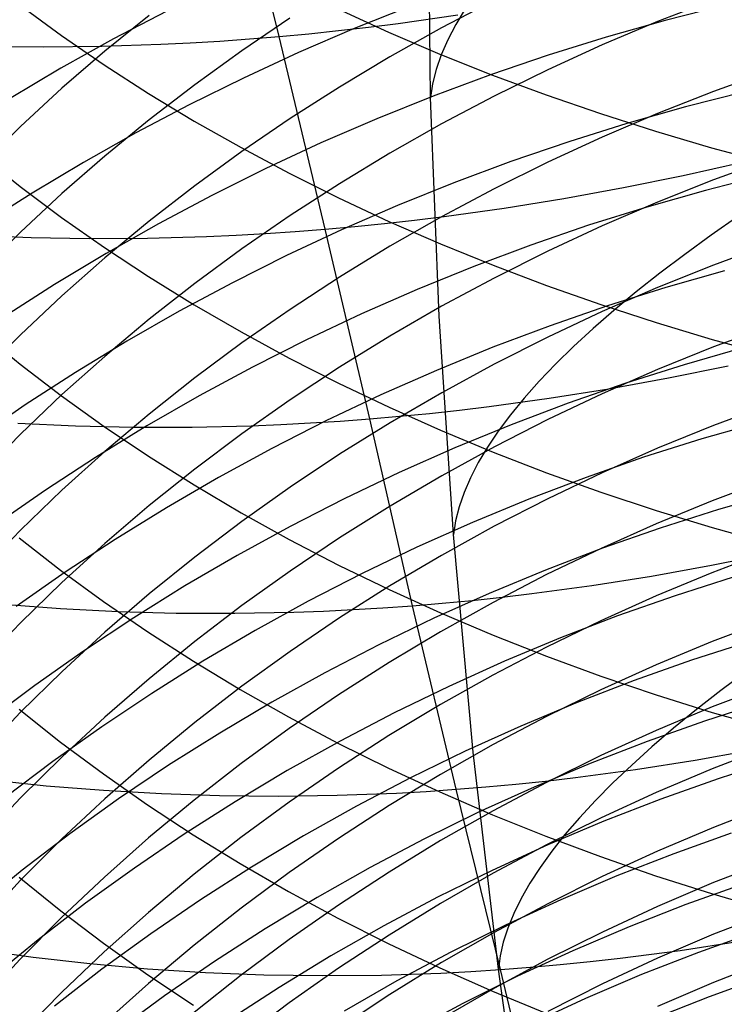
# Model space of a CAD drawing. Extents: x -383 to 1849, y -1185 to -529.
# Tile 472 of 656: x 442.73 to 448.39, y -1089.02 to -1081.11. Entities that reach past the tile are written whole.
import ezdxf

# ---------------------------------------------------------------- set-up
doc = ezdxf.new("R2010")
doc.units = 0
doc.layers.add('PREDEFINITO', color=7, linetype='CONTINUOUS')

msp = doc.modelspace()

# ---------------------------------------------------------------- linework, layer by layer
at = {"layer": 'PREDEFINITO'}
for p, q in [((446.0251, -1081.7369, 419.688), (446.0001, -1078.226, 419.688)), ((444.8101, -1081.2461, 494.5135), (444.4244, -1079.6764, 493.2862)), ((442.7297, -1080.9935, 649.5354), (443.0618, -1081.2376, 649.7984)), ((445.8661, -1081.0013, 537.8444), (445.4126, -1081.1825, 537.7915)), ((446.5375, -1080.9564, 614.7567), (446.115, -1081.177, 614.8792)), ((446.3044, -1081.023, 422.5179), (446.2288, -1081.1494, 422.0468)), ((448.2989, -1080.952, 613.0668), (447.8489, -1081.1269, 613.1595)), ((448.3841, -1080.9972, 539.2261), (447.9096, -1081.1173, 539.2164)), ((443.7666, -1081.0769, 618.3245), (443.4107, -1081.3649, 618.4996)), ((443.9074, -1081.0417, 536.3406), (443.4789, -1081.2661, 536.2525)), ((444.8972, -1081.1002, 616.5669), (444.5099, -1081.3617, 616.7189)), ((445.2823, -1081.0252, 652.4876), (445.6878, -1081.2105, 652.6954)), ((445.7672, -1081.1408, 494.3648), (446.2469, -1081.0727, 494.3109)), ((445.2881, -1081.1987, 494.4323), (445.5276, -1081.1711, 494.3968)), ((445.5276, -1081.1711, 494.3968), (445.7672, -1081.1408, 494.3648)), ((446.115, -1081.177, 614.8792), (445.7006, -1081.4089, 615.0079)), ((446.2288, -1081.1494, 422.0468), (446.1649, -1081.2729, 421.5749)), ((447.8489, -1081.1269, 613.1595), (447.405, -1081.3143, 613.2588)), ((447.9096, -1081.1173, 539.2164), (447.4382, -1081.2503, 539.1982)), ((443.0618, -1081.2376, 649.7984), (443.4058, -1081.4744, 650.0536)), ((444.5717, -1081.2658, 494.5593), (444.8101, -1081.2461, 494.5135)), ((444.8101, -1081.2461, 494.5135), (445.049, -1081.2237, 494.4712)), ((445.1788, -1082.7934, 495.7739), (444.8101, -1081.2461, 494.5135)), ((445.4126, -1081.1825, 537.7915), (444.9647, -1081.3753, 537.7302)), ((445.049, -1081.2237, 494.4712), (445.2881, -1081.1987, 494.4323)), ((445.6878, -1081.2105, 652.6954), (446.1019, -1081.3874, 652.8937)), ((447.4382, -1081.2503, 539.1982), (446.9705, -1081.396, 539.1716)), ((442.4532, -1081.3253, 495.121), (442.9187, -1081.3301, 494.9736)), ((442.9187, -1081.3301, 494.9736), (443.3876, -1081.3247, 494.8389)), ((443.4789, -1081.2661, 536.2525), (443.0579, -1081.5008, 536.1562)), ((443.3876, -1081.3247, 494.8389), (443.8594, -1081.309, 494.7171)), ((443.8594, -1081.309, 494.7171), (444.0963, -1081.2972, 494.6611)), ((444.0963, -1081.2972, 494.6611), (444.3338, -1081.2828, 494.6085)), ((444.3338, -1081.2828, 494.6085), (444.5717, -1081.2658, 494.5593)), ((446.1649, -1081.2729, 421.5749), (446.1127, -1081.3935, 421.1026)), ((447.405, -1081.3143, 613.2588), (446.9678, -1081.5138, 613.3645)), ((443.4107, -1081.3649, 618.4996), (443.0662, -1081.6623, 618.6804)), ((444.5099, -1081.3617, 616.7189), (444.1327, -1081.6334, 616.8769)), ((444.9647, -1081.3753, 537.7302), (444.5229, -1081.5795, 537.6607)), ((445.7006, -1081.4089, 615.0079), (445.2947, -1081.6519, 615.1428)), ((446.1127, -1081.3935, 421.1026), (446.072, -1081.5111, 420.6305)), ((446.1019, -1081.3874, 652.8937), (446.524, -1081.5557, 653.0824)), ((446.9705, -1081.396, 539.1716), (446.507, -1081.5542, 539.1366)), ((443.4058, -1081.4744, 650.0536), (443.7612, -1081.7037, 650.3007)), ((443.0579, -1081.5008, 536.1562), (442.6449, -1081.7457, 536.0517)), ((446.072, -1081.5111, 420.6305), (446.0429, -1081.6256, 420.1588)), ((446.507, -1081.5542, 539.1366), (446.0481, -1081.7245, 539.0933)), ((446.524, -1081.5557, 653.0824), (446.9539, -1081.7152, 653.2613)), ((446.9678, -1081.5138, 613.3645), (446.5377, -1081.7252, 613.4764)), ((448.7547, -1081.5238, 611.7046), (448.2989, -1081.6878, 611.7873)), ((444.1327, -1081.6334, 616.8769), (443.7658, -1081.9151, 617.0406)), ((444.5229, -1081.5795, 537.6607), (444.0877, -1081.7946, 537.5831)), ((445.2947, -1081.6519, 615.1428), (444.8979, -1081.9057, 615.2837)), ((446.0429, -1081.6256, 420.1588), (446.0251, -1081.7369, 419.688)), ((443.0662, -1081.6623, 618.6804), (442.7336, -1081.9689, 618.8667)), ((443.7612, -1081.7037, 650.3007), (444.1275, -1081.9254, 650.5395)), ((446.0481, -1081.7245, 539.0933), (445.5944, -1081.9068, 539.0419)), ((446.5377, -1081.7252, 613.4764), (446.1153, -1081.9482, 613.5946)), ((446.9539, -1081.7152, 653.2613), (447.3908, -1081.8658, 653.4301)), ((448.2989, -1081.6878, 611.7873), (447.8488, -1081.8645, 611.8765)), ((448.5495, -1081.6917, 540.4886), (448.0749, -1081.8119, 540.4791)), ((444.0877, -1081.7946, 537.5831), (443.6595, -1082.0206, 537.4974)), ((446.0967, -1083.4934, 419.688), (446.0251, -1081.7369, 419.688)), ((448.0749, -1081.8119, 540.4791), (447.6035, -1081.9452, 540.4614)), ((447.3908, -1081.8658, 653.4301), (447.8344, -1082.0072, 653.5886)), ((447.8488, -1081.8645, 611.8765), (447.4049, -1082.0538, 611.9721)), ((442.7336, -1081.9689, 618.8667), (442.4133, -1082.2844, 619.0585)), ((443.7658, -1081.9151, 617.0406), (443.41, -1082.2066, 617.21)), ((444.1275, -1081.9254, 650.5395), (444.5043, -1082.1391, 650.7698)), ((444.8979, -1081.9057, 615.2837), (444.5105, -1082.1701, 615.4305)), ((445.5944, -1081.9068, 539.0419), (445.1463, -1082.1008, 538.9824)), ((446.1153, -1081.9482, 613.5946), (445.7008, -1082.1827, 613.7188)), ((447.6035, -1081.9452, 540.4614), (447.1359, -1082.0913, 540.4355)), ((443.6595, -1082.0206, 537.4974), (443.2389, -1082.2572, 537.4037)), ((447.8344, -1082.0072, 653.5886), (448.2843, -1082.1392, 653.7367)), ((445.1463, -1082.1008, 538.9824), (444.7044, -1082.3062, 538.9149)), ((447.1359, -1082.0913, 540.4355), (446.6724, -1082.2501, 540.4015)), ((447.4049, -1082.0538, 611.9721), (446.9677, -1082.2553, 612.0737)), ((442.4109, -1082.1936, 647.983), (442.7306, -1082.45, 648.2486)), ((443.41, -1082.2066, 617.21), (443.0655, -1082.5076, 617.385)), ((444.5105, -1082.1701, 615.4305), (444.1332, -1082.4448, 615.583)), ((444.5043, -1082.1391, 650.7698), (444.891, -1082.3449, 650.9915)), ((445.7008, -1082.1827, 613.7188), (445.295, -1082.4283, 613.8489)), ((448.2843, -1082.1392, 653.7367), (448.7398, -1082.2618, 653.8741)), ((443.2389, -1082.2572, 537.4037), (442.8263, -1082.5041, 537.3021)), ((446.6724, -1082.2501, 540.4015), (446.2137, -1082.4212, 540.3595)), ((446.9677, -1082.2553, 612.0737), (446.5376, -1082.4688, 612.1815)), ((448.0557, -1082.3623, 495.4928), (448.5332, -1082.2552, 495.4919)), ((448.7547, -1082.2319, 610.4149), (448.299, -1082.3975, 610.4945)), ((444.7044, -1082.3062, 538.9149), (444.269, -1082.5229, 538.8395)), ((444.891, -1082.3449, 650.9915), (445.2873, -1082.5424, 651.2043)), ((447.5769, -1082.4596, 495.5067), (448.0557, -1082.3623, 495.4928)), ((448.7082, -1082.3623, 541.7642), (448.2336, -1082.4826, 541.7548)), ((444.1332, -1082.4448, 615.583), (443.7663, -1082.7297, 615.7412)), ((445.295, -1082.4283, 613.8489), (444.8982, -1082.6849, 613.9848)), ((446.2137, -1082.4212, 540.3595), (445.7602, -1082.6044, 540.3096)), ((448.299, -1082.3975, 610.4945), (447.8489, -1082.576, 610.5802)), ((442.8263, -1082.5041, 537.3021), (442.4222, -1082.7611, 537.1927)), ((442.7306, -1082.45, 648.2486), (443.0627, -1082.6993, 648.5067)), ((443.0655, -1082.5076, 617.385), (442.733, -1082.8178, 617.5654)), ((444.269, -1082.5229, 538.8395), (443.8407, -1082.7505, 538.7563)), ((446.5376, -1082.4688, 612.1815), (446.115, -1082.6941, 612.2952)), ((447.0971, -1082.5471, 495.5335), (447.5769, -1082.4596, 495.5067)), ((448.2336, -1082.4826, 541.7548), (447.7623, -1082.6163, 541.7375)), ((445.2873, -1082.5424, 651.2043), (445.6926, -1082.7314, 651.408)), ((445.7602, -1082.6044, 540.3096), (445.3123, -1082.7995, 540.2518)), ((446.617, -1082.6244, 495.5736), (447.0971, -1082.5471, 495.5335)), ((447.8489, -1082.576, 610.5802), (447.405, -1082.7671, 610.6719)), ((446.1369, -1082.6913, 495.6269), (446.617, -1082.6244, 495.5736)), ((447.7623, -1082.6163, 541.7375), (447.2948, -1082.7629, 541.7123)), ((443.0627, -1082.6993, 648.5067), (443.4066, -1082.941, 648.7571)), ((443.7663, -1082.7297, 615.7412), (443.4104, -1083.0243, 615.9048)), ((443.8407, -1082.7505, 538.7563), (443.4199, -1082.9889, 538.6654)), ((444.8982, -1082.6849, 613.9848), (444.5109, -1082.9521, 614.1264)), ((445.4179, -1082.7719, 495.7321), (445.6573, -1082.7477, 495.6936)), ((445.6573, -1082.7477, 495.6936), (445.897, -1082.7209, 495.6586)), ((445.6926, -1082.7314, 651.408), (446.1065, -1082.9119, 651.6024)), ((446.115, -1082.6941, 612.2952), (445.7006, -1082.9309, 612.4147)), ((445.897, -1082.7209, 495.6586), (446.1369, -1082.6913, 495.6269)), ((447.2948, -1082.7629, 541.7123), (446.8315, -1082.9224, 541.6793)), ((448.5017, -1082.6877, 428.3551), (448.2797, -1082.8427, 427.9347)), ((442.3555, -1082.8417, 496.5318), (442.8182, -1082.8598, 496.374)), ((442.733, -1082.8178, 617.5654), (442.4128, -1083.1372, 617.751)), ((444.2268, -1082.852, 495.975), (444.464, -1082.8414, 495.9198)), ((444.464, -1082.8414, 495.9198), (444.7018, -1082.8281, 495.8678)), ((444.7018, -1082.8281, 495.8678), (444.9401, -1082.8121, 495.8192)), ((445.3123, -1082.7995, 540.2518), (444.8705, -1083.0062, 540.1863)), ((444.9401, -1082.8121, 495.8192), (445.1788, -1082.7934, 495.7739)), ((445.1788, -1082.7934, 495.7739), (445.4179, -1082.7719, 495.7321)), ((445.5391, -1084.3175, 497.0657), (445.1788, -1082.7934, 495.7739)), ((447.405, -1082.7671, 610.6719), (446.9677, -1082.9706, 610.7696)), ((448.2797, -1082.8427, 427.9347), (448.0682, -1082.9961, 427.508)), ((442.8182, -1082.8598, 496.374), (443.2846, -1082.8677, 496.2285)), ((443.2846, -1082.8677, 496.2285), (443.7543, -1082.8651, 496.0954)), ((443.7543, -1082.8651, 496.0954), (444.2268, -1082.852, 495.975)), ((446.1065, -1082.9119, 651.6024), (446.5284, -1083.0836, 651.7874)), ((448.7554, -1082.915, 609.1123), (448.2997, -1083.0822, 609.1886)), ((443.4199, -1082.9889, 538.6654), (443.0072, -1083.2376, 538.5668)), ((443.4066, -1082.941, 648.7571), (443.762, -1083.1751, 648.9996)), ((444.5109, -1082.9521, 614.1264), (444.1335, -1083.2298, 614.2735)), ((445.7006, -1082.9309, 612.4147), (445.2947, -1083.179, 612.54)), ((446.8315, -1082.9224, 541.6793), (446.373, -1083.0943, 541.6385)), ((446.9677, -1082.9706, 610.7696), (446.5376, -1083.1862, 610.8732)), ((448.0682, -1082.9961, 427.508), (447.8675, -1083.1479, 427.0753)), ((443.4104, -1083.0243, 615.9048), (443.0659, -1083.3287, 616.0737)), ((444.8705, -1083.0062, 540.1863), (444.4354, -1083.2243, 540.1132)), ((446.373, -1083.0943, 541.6385), (445.9197, -1083.2785, 541.5901)), ((446.5284, -1083.0836, 651.7874), (446.958, -1083.2463, 651.9628)), ((447.8675, -1083.1479, 427.0753), (447.6778, -1083.2978, 426.6371)), ((448.2997, -1083.0822, 609.1886), (447.8497, -1083.2623, 609.2708)), ((448.3875, -1083.1288, 543.0436), (447.9164, -1083.2628, 543.0267)), ((443.0072, -1083.2376, 538.5668), (442.603, -1083.4967, 538.4606)), ((443.762, -1083.1751, 648.9996), (444.1283, -1083.4014, 649.2339)), ((444.1335, -1083.2298, 614.2735), (443.7667, -1083.5177, 614.426)), ((444.4354, -1083.2243, 540.1132), (444.0075, -1083.4534, 540.0324)), ((445.2947, -1083.179, 612.54), (444.8979, -1083.4382, 612.6707)), ((446.5376, -1083.1862, 610.8732), (446.1151, -1083.4136, 610.9824)), ((445.9197, -1083.2785, 541.5901), (445.4721, -1083.4747, 541.5341)), ((446.958, -1083.2463, 651.9628), (447.3947, -1083.3999, 652.1282)), ((447.8497, -1083.2623, 609.2708), (447.4058, -1083.4552, 609.3587)), ((447.9164, -1083.2628, 543.0267), (447.449, -1083.41, 543.0021)), ((447.6778, -1083.2978, 426.6371), (447.4992, -1083.4458, 426.1937)), ((443.0659, -1083.3287, 616.0737), (442.7333, -1083.6424, 616.2479)), ((444.0075, -1083.4534, 540.0324), (443.5871, -1083.6935, 539.9442)), ((444.1283, -1083.4014, 649.2339), (444.5051, -1083.6196, 649.4599)), ((444.8979, -1083.4382, 612.6707), (444.5106, -1083.7081, 612.807)), ((445.4721, -1083.4747, 541.5341), (445.0306, -1083.6826, 541.4706)), ((446.1151, -1083.4136, 610.9824), (445.7007, -1083.6528, 611.0973)), ((447.4058, -1083.4552, 609.3587), (446.9686, -1083.6606, 609.4524)), ((447.449, -1083.41, 543.0021), (446.986, -1083.5701, 542.97)), ((447.4992, -1083.4458, 426.1937), (447.3318, -1083.5917, 425.7456)), ((447.3947, -1083.3999, 652.1282), (447.8381, -1083.5441, 652.2837)), ((443.7667, -1083.5177, 614.426), (443.4107, -1083.8156, 614.5838)), ((446.2111, -1085.246, 419.688), (446.0967, -1083.4934, 419.688)), ((447.8381, -1083.5441, 652.2837), (448.2877, -1083.6788, 652.4288)), ((442.4102, -1083.6163, 646.6722), (442.73, -1083.8781, 646.9328)), ((444.5051, -1083.6196, 649.4599), (444.8918, -1083.8296, 649.6774)), ((446.986, -1083.5701, 542.97), (446.5277, -1083.7429, 542.9305)), ((447.3318, -1083.5917, 425.7456), (447.1759, -1083.7354, 425.2932)), ((448.7558, -1083.5716, 607.7953), (448.3, -1083.7402, 607.8682)), ((442.7333, -1083.6424, 616.2479), (442.4131, -1083.9652, 616.4272)), ((443.5871, -1083.6935, 539.9442), (443.1748, -1083.9442, 539.8485)), ((444.5106, -1083.7081, 612.807), (444.1332, -1083.9887, 612.9486)), ((445.0306, -1083.6826, 541.4706), (444.5959, -1083.9021, 541.3996)), ((445.7007, -1083.6528, 611.0973), (445.2948, -1083.9033, 611.2176)), ((446.9686, -1083.6606, 609.4524), (446.5385, -1083.8783, 609.5517)), ((448.2877, -1083.6788, 652.4288), (448.743, -1083.8038, 652.5635)), ((446.5277, -1083.7429, 542.9305), (446.0747, -1083.9281, 542.8835)), ((447.1759, -1083.7354, 425.2932), (447.0314, -1083.8767, 424.837)), ((448.3, -1083.7402, 607.8682), (447.85, -1083.922, 607.9468)), ((448.5339, -1083.7481, 544.3455), (448.0628, -1083.8824, 544.3291)), ((443.4107, -1083.8156, 614.5838), (443.0662, -1084.1231, 614.7467)), ((444.8918, -1083.8296, 649.6774), (445.2881, -1084.0313, 649.8862)), ((442.73, -1083.8781, 646.9328), (443.0621, -1084.1323, 647.186)), ((443.1748, -1083.9442, 539.8485), (442.771, -1084.2052, 539.7456)), ((444.5959, -1083.9021, 541.3996), (444.1683, -1084.1328, 541.3214)), ((445.2948, -1083.9033, 611.2176), (444.8979, -1084.165, 611.3432)), ((446.0747, -1083.9281, 542.8835), (445.6273, -1084.1254, 542.8293)), ((446.5385, -1083.8783, 609.5517), (446.116, -1084.1079, 609.6564)), ((447.0314, -1083.8767, 424.837), (446.8986, -1084.0156, 424.3773)), ((447.85, -1083.922, 607.9468), (447.4061, -1084.1166, 608.0309)), ((448.0628, -1083.8824, 544.3291), (447.5955, -1084.03, 544.3053)), ((447.9385, -1083.9888, 496.8029), (448.4174, -1083.8916, 496.7893)), ((444.1332, -1083.9887, 612.9486), (443.7664, -1084.2795, 613.0954)), ((446.8986, -1084.0156, 424.3773), (446.7774, -1084.1519, 423.9146)), ((447.4586, -1084.0757, 496.8293), (447.9385, -1083.9888, 496.8029)), ((445.2881, -1084.0313, 649.8862), (445.6933, -1084.2243, 650.0862)), ((446.116, -1084.1079, 609.6564), (445.7016, -1084.3493, 609.7665)), ((446.9782, -1084.1523, 496.8686), (447.4586, -1084.0757, 496.8293)), ((447.5955, -1084.03, 544.3053), (447.1326, -1084.1907, 544.2741)), ((443.0662, -1084.1231, 614.7467), (442.7336, -1084.4402, 614.9146)), ((443.0621, -1084.1323, 647.186), (443.406, -1084.379, 647.4316)), ((444.1683, -1084.1328, 541.3214), (443.7483, -1084.3745, 541.2359)), ((444.8979, -1084.165, 611.3432), (444.5106, -1084.4376, 611.4741)), ((445.6273, -1084.1254, 542.8293), (445.1862, -1084.3346, 542.7678)), ((446.4978, -1084.2182, 496.921), (446.9782, -1084.1523, 496.8686)), ((446.7774, -1084.1519, 423.9146), (446.6679, -1084.2854, 423.4494)), ((447.4061, -1084.1166, 608.0309), (446.9689, -1084.3238, 608.1205)), ((442.771, -1084.2052, 539.7456), (442.3763, -1084.4764, 539.6353)), ((445.6933, -1084.2243, 650.0862), (446.1072, -1084.4085, 650.277)), ((446.018, -1084.2734, 496.9867), (446.2578, -1084.2472, 496.9522)), ((446.2578, -1084.2472, 496.9522), (446.4978, -1084.2182, 496.921)), ((447.1326, -1084.1907, 544.2741), (446.6745, -1084.3642, 544.2358)), ((448.7542, -1084.2005, 606.4655), (448.2985, -1084.3705, 606.5351)), ((443.7664, -1084.2795, 613.0954), (443.4105, -1084.5804, 613.2472)), ((445.1862, -1084.3346, 542.7678), (444.7518, -1084.5554, 542.6991)), ((445.0617, -1084.3505, 497.1581), (445.3002, -1084.3354, 497.1102)), ((445.3002, -1084.3354, 497.1102), (445.5391, -1084.3175, 497.0657)), ((445.5391, -1084.3175, 497.0657), (445.7784, -1084.2968, 497.0245)), ((445.8817, -1085.8186, 498.3899), (445.5391, -1084.3175, 497.0657)), ((445.7784, -1084.2968, 497.0245), (446.018, -1084.2734, 496.9867)), ((446.9689, -1084.3238, 608.1205), (446.5388, -1084.5434, 608.2155)), ((446.6679, -1084.2854, 423.4494), (446.5702, -1084.4162, 422.982)), ((448.676, -1084.3436, 545.6585), (448.205, -1084.4783, 545.6425)), ((442.7126, -1084.3517, 497.8117), (443.1759, -1084.3728, 497.6564)), ((443.1759, -1084.3728, 497.6564), (443.6429, -1084.3834, 497.5131)), ((443.7483, -1084.3745, 541.2359), (443.3365, -1084.627, 541.1432)), ((443.406, -1084.379, 647.4316), (443.7614, -1084.6179, 647.6694)), ((443.6429, -1084.3834, 497.5131), (444.1132, -1084.3833, 497.3821)), ((444.1132, -1084.3833, 497.3821), (444.5863, -1084.3724, 497.2636)), ((444.5863, -1084.3724, 497.2636), (444.8237, -1084.3628, 497.2092)), ((444.8237, -1084.3628, 497.2092), (445.0617, -1084.3505, 497.1581)), ((445.7016, -1084.3493, 609.7665), (445.2957, -1084.6021, 609.8818)), ((446.1072, -1084.4085, 650.277), (446.5291, -1084.5838, 650.4585)), ((446.6745, -1084.3642, 544.2358), (446.2216, -1084.5502, 544.1904)), ((446.5702, -1084.4162, 422.982), (446.4841, -1084.5441, 422.513)), ((448.2985, -1084.3705, 606.5351), (447.8485, -1084.5538, 606.61)), ((442.7336, -1084.4402, 614.9146), (442.4133, -1084.7664, 615.0875)), ((444.5106, -1084.4376, 611.4741), (444.1333, -1084.7208, 611.6101)), ((448.205, -1084.4783, 545.6425), (447.7379, -1084.6264, 545.6193)), ((443.4105, -1084.5804, 613.2472), (443.066, -1084.8911, 613.4041)), ((444.7518, -1084.5554, 542.6991), (444.3246, -1084.7877, 542.6234)), ((446.2216, -1084.5502, 544.1904), (445.7746, -1084.7485, 544.1379)), ((446.5388, -1084.5434, 608.2155), (446.1162, -1084.7751, 608.3156)), ((446.4841, -1084.5441, 422.513), (446.4097, -1084.669, 422.0427)), ((447.8485, -1084.5538, 606.61), (447.4046, -1084.7501, 606.6903)), ((443.3365, -1084.627, 541.1432), (442.9332, -1084.8901, 541.0435)), ((443.7614, -1084.6179, 647.6694), (444.1278, -1084.8488, 647.8993)), ((445.2957, -1084.6021, 609.8818), (444.8989, -1084.8662, 610.0023)), ((446.5291, -1084.5838, 650.4585), (446.9586, -1084.7499, 650.6305)), ((447.7379, -1084.6264, 545.6193), (447.2751, -1084.7878, 545.5892)), ((444.1333, -1084.7208, 611.6101), (443.7664, -1085.0145, 611.7512)), ((446.4097, -1084.669, 422.0427), (446.347, -1084.7908, 421.5717)), ((444.3246, -1084.7877, 542.6234), (443.905, -1085.0311, 542.5407)), ((445.7746, -1084.7485, 544.1379), (445.3337, -1084.9589, 544.0784)), ((446.1162, -1084.7751, 608.3156), (445.7018, -1085.0186, 608.4209)), ((446.347, -1084.7908, 421.5717), (446.2959, -1084.9095, 421.1002)), ((447.2751, -1084.7878, 545.5892), (446.8171, -1084.962, 545.5521)), ((446.9586, -1084.7499, 650.6305), (447.3953, -1084.9067, 650.7929)), ((447.4046, -1084.7501, 606.6903), (446.9674, -1084.959, 606.7758)), ((448.7437, -1084.8041, 605.1236), (448.2884, -1084.9755, 605.1898)), ((442.9332, -1084.8901, 541.0435), (442.539, -1085.1634, 540.9367)), ((443.066, -1084.8911, 613.4041), (442.7334, -1085.2114, 613.5657)), ((444.1278, -1084.8488, 647.8993), (444.5045, -1085.0715, 648.121)), ((444.8989, -1084.8662, 610.0023), (444.5115, -1085.1413, 610.1277)), ((445.3337, -1084.9589, 544.0784), (444.8996, -1085.1811, 544.012)), ((446.2959, -1084.9095, 421.1002), (446.2563, -1085.025, 420.6289)), ((446.8171, -1084.962, 545.5521), (446.3645, -1085.1489, 545.5082)), ((446.9674, -1084.959, 606.7758), (446.5374, -1085.1804, 606.8663)), ((447.3953, -1084.9067, 650.7929), (447.8387, -1085.0539, 650.9454)), ((448.2884, -1084.9755, 605.1898), (447.8389, -1085.1602, 605.2611)), ((448.8092, -1084.9116, 546.9845), (448.3382, -1085.0465, 546.9689)), ((443.7664, -1085.0145, 611.7512), (443.4105, -1085.3183, 611.8971)), ((443.905, -1085.0311, 542.5407), (443.4936, -1085.2854, 542.451)), ((445.7018, -1085.0186, 608.4209), (445.2959, -1085.2737, 608.5312)), ((446.2563, -1085.025, 420.6289), (446.228, -1085.1372, 420.158)), ((447.8387, -1085.0539, 650.9454), (448.2882, -1085.1914, 651.0878)), ((448.3382, -1085.0465, 546.9689), (447.8712, -1085.195, 546.9465)), ((444.5045, -1085.0715, 648.121), (444.8913, -1085.2858, 648.3343)), ((442.7334, -1085.2114, 613.5657), (442.4131, -1085.5411, 613.7321)), ((444.5115, -1085.1413, 610.1277), (444.1341, -1085.4272, 610.2581)), ((444.8996, -1085.1811, 544.012), (444.4728, -1085.4148, 543.9388)), ((446.3645, -1085.1489, 545.5082), (445.9176, -1085.3483, 545.4575)), ((446.5374, -1085.1804, 606.8663), (446.1149, -1085.4141, 606.9619)), ((446.228, -1085.1372, 420.158), (446.2111, -1085.246, 419.688)), ((447.8389, -1085.1602, 605.2611), (447.3955, -1085.358, 605.3375)), ((447.8712, -1085.195, 546.9465), (447.4085, -1085.3568, 546.9174)), ((448.2882, -1085.1914, 651.0878), (448.7435, -1085.319, 651.2199)), ((442.7234, -1085.2745, 645.5816), (443.0556, -1085.534, 645.83)), ((443.4936, -1085.2854, 542.451), (443.0907, -1085.5503, 542.3546)), ((444.8913, -1085.2858, 648.3343), (445.2876, -1085.4915, 648.5392)), ((445.2959, -1085.2737, 608.5312), (444.899, -1085.5401, 608.6464)), ((446.3695, -1086.9945, 419.688), (446.2111, -1085.246, 419.688)), ((443.4105, -1085.3183, 611.8971), (443.066, -1085.632, 612.0477)), ((445.9176, -1085.3483, 545.4575), (445.477, -1085.5598, 545.4001)), ((447.4085, -1085.3568, 546.9174), (446.9507, -1085.5317, 546.8817)), ((447.3955, -1085.358, 605.3375), (446.9588, -1085.5686, 605.4188)), ((444.1341, -1085.4272, 610.2581), (443.7672, -1085.7235, 610.3932)), ((444.4728, -1085.4148, 543.9388), (444.0536, -1085.6598, 543.8589)), ((446.1149, -1085.4141, 606.9619), (445.7005, -1085.6597, 607.0624)), ((448.282, -1085.4936, 498.1329), (448.7612, -1085.3966, 498.1198)), ((448.7422, -1085.3809, 603.7693), (448.2869, -1085.5535, 603.8321)), ((445.2876, -1085.4915, 648.5392), (445.6929, -1085.6885, 648.7353)), ((446.9507, -1085.5317, 546.8817), (446.4983, -1085.7194, 546.8393)), ((447.8019, -1085.5802, 498.1586), (448.282, -1085.4936, 498.1329)), ((443.0907, -1085.5503, 542.3546), (442.697, -1085.8256, 542.2514)), ((443.0556, -1085.534, 645.83), (443.3997, -1085.7857, 646.0709)), ((444.899, -1085.5401, 608.6464), (444.5117, -1085.8176, 608.7664)), ((445.477, -1085.5598, 545.4001), (445.0432, -1085.7832, 545.3361)), ((446.9588, -1085.5686, 605.4188), (446.5293, -1085.7918, 605.505)), ((447.3214, -1085.6563, 498.197), (447.8019, -1085.5802, 498.1586)), ((448.2869, -1085.5535, 603.8321), (447.8374, -1085.7395, 603.8997)), ((448.457, -1085.5898, 548.3066), (447.9904, -1085.7387, 548.285)), ((443.066, -1085.632, 612.0477), (442.7334, -1085.9555, 612.2031)), ((444.0536, -1085.6598, 543.8589), (443.6426, -1085.9159, 543.7722)), ((445.7005, -1085.6597, 607.0624), (445.2947, -1085.9169, 607.1676)), ((445.6929, -1085.6885, 648.7353), (446.1067, -1085.8765, 648.9225)), ((446.8408, -1085.7215, 498.2483), (447.3214, -1085.6563, 498.197)), ((443.7672, -1085.7235, 610.3932), (443.4113, -1086.0301, 610.533)), ((446.4983, -1085.7194, 546.8393), (446.0517, -1085.9197, 546.7905)), ((446.3608, -1085.7757, 498.3125), (446.6007, -1085.75, 498.2788)), ((446.6007, -1085.75, 498.2788), (446.8408, -1085.7215, 498.2483)), ((447.8374, -1085.7395, 603.8997), (447.394, -1085.9387, 603.9722)), ((447.9904, -1085.7387, 548.285), (447.5283, -1085.9011, 548.2569)), ((442.5947, -1085.806, 499.2854), (443.054, -1085.8404, 499.1215)), ((443.054, -1085.8404, 499.1215), (443.5175, -1085.8641, 498.9691)), ((443.3997, -1085.7857, 646.0709), (443.7552, -1086.0296, 646.3042)), ((444.5117, -1085.8176, 608.7664), (444.1343, -1086.106, 608.8911)), ((445.0432, -1085.7832, 545.3361), (444.6167, -1086.0183, 545.2655)), ((445.4041, -1085.8501, 498.4804), (445.6427, -1085.8357, 498.4335)), ((445.6427, -1085.8357, 498.4335), (445.8817, -1085.8186, 498.3899)), ((445.8817, -1085.8186, 498.3899), (446.1211, -1085.7985, 498.3496)), ((446.2315, -1087.2932, 499.7416), (445.8817, -1085.8186, 498.3899)), ((446.5293, -1085.7918, 605.505), (446.1074, -1086.0273, 605.596)), ((446.1211, -1085.7985, 498.3496), (446.3608, -1085.7757, 498.3125)), ((443.6426, -1085.9159, 543.7722), (443.2402, -1086.1827, 543.679)), ((443.5175, -1085.8641, 498.9691), (443.9847, -1085.8771, 498.8286)), ((443.9847, -1085.8771, 498.8286), (444.4552, -1085.8792, 498.7001)), ((444.4552, -1085.8792, 498.7001), (444.9285, -1085.8702, 498.5839)), ((445.2947, -1085.9169, 607.1676), (444.8979, -1086.1857, 607.2775)), ((444.9285, -1085.8702, 498.5839), (445.166, -1085.8615, 498.5306)), ((445.166, -1085.8615, 498.5306), (445.4041, -1085.8501, 498.4804)), ((446.0517, -1085.9197, 546.7905), (445.6114, -1086.1322, 546.7352)), ((446.1067, -1085.8765, 648.9225), (446.5287, -1086.0554, 649.1005)), ((447.5283, -1085.9011, 548.2569), (447.0711, -1086.0767, 548.2224)), ((442.7334, -1085.9555, 612.2031), (442.4132, -1086.2884, 612.3629)), ((447.394, -1085.9387, 603.9722), (446.9574, -1086.1509, 604.0494)), ((448.7433, -1085.9328, 602.4046), (448.288, -1086.1066, 602.464)), ((443.4113, -1086.0301, 610.533), (443.0667, -1086.3467, 610.6774)), ((443.7552, -1086.0296, 646.3042), (444.1217, -1086.2652, 646.5298)), ((444.6167, -1086.0183, 545.2655), (444.1978, -1086.2648, 545.1884)), ((446.1074, -1086.0273, 605.596), (445.6935, -1086.2748, 605.6915)), ((446.5287, -1086.0554, 649.1005), (446.9583, -1086.2249, 649.2693)), ((447.0711, -1086.0767, 548.2224), (446.6192, -1086.2652, 548.1816)), ((444.1343, -1086.106, 608.8911), (443.7674, -1086.405, 609.0203)), ((445.6114, -1086.1322, 546.7352), (445.1779, -1086.3569, 546.6735)), ((446.9574, -1086.1509, 604.0494), (446.5278, -1086.3757, 604.1311)), ((448.288, -1086.1066, 602.464), (447.8385, -1086.2939, 602.528)), ((448.5897, -1086.1071, 549.6532), (448.1229, -1086.2565, 549.6323)), ((443.2402, -1086.1827, 543.679), (442.847, -1086.46, 543.5793)), ((444.8979, -1086.1857, 607.2775), (444.5106, -1086.4656, 607.392)), ((446.9583, -1086.2249, 649.2693), (447.395, -1086.3849, 649.4286)), ((444.1978, -1086.2648, 545.1884), (443.7871, -1086.5224, 545.1049)), ((444.1217, -1086.2652, 646.5298), (444.4986, -1086.4926, 646.7473)), ((445.6935, -1086.2748, 605.6915), (445.2882, -1086.5341, 605.7917)), ((446.6192, -1086.2652, 548.1816), (446.1733, -1086.4664, 548.1345)), ((447.8385, -1086.2939, 602.528), (447.3951, -1086.4945, 602.5965)), ((448.1229, -1086.2565, 549.6323), (447.6606, -1086.4195, 549.6052)), ((443.0667, -1086.3467, 610.6774), (442.734, -1086.6731, 610.8263)), ((445.1779, -1086.3569, 546.6735), (444.7517, -1086.5933, 546.6056)), ((446.5278, -1086.3757, 604.1311), (446.1059, -1086.6129, 604.2174)), ((447.395, -1086.3849, 649.4286), (447.8383, -1086.5351, 649.5781)), ((448.5655, -1086.3452, 427.8907), (448.3592, -1086.4999, 427.4659)), ((442.847, -1086.46, 543.5793), (442.4634, -1086.7476, 543.4732)), ((443.7674, -1086.405, 609.0203), (443.4114, -1086.7143, 609.154)), ((444.5106, -1086.4656, 607.392), (444.1333, -1086.7564, 607.511)), ((446.1733, -1086.4664, 548.1345), (445.7337, -1086.68, 548.0813)), ((447.6606, -1086.4195, 549.6052), (447.2032, -1086.5958, 549.5721)), ((448.743, -1086.4569, 601.0282), (448.2878, -1086.6318, 601.0841)), ((443.7871, -1086.5224, 545.1049), (443.3852, -1086.791, 545.0151)), ((444.4986, -1086.4926, 646.7473), (444.8856, -1086.7114, 646.9567)), ((445.2882, -1086.5341, 605.7917), (444.892, -1086.805, 605.8963)), ((447.3951, -1086.4945, 602.5965), (446.9584, -1086.7081, 602.6694)), ((447.8383, -1086.5351, 649.5781), (448.2879, -1086.6754, 649.7178)), ((448.3592, -1086.4999, 427.4659), (448.1636, -1086.6526, 427.0352)), ((444.7517, -1086.5933, 546.6056), (444.3333, -1086.8412, 546.5314)), ((446.1059, -1086.6129, 604.2174), (445.6921, -1086.8622, 604.3081)), ((447.2032, -1086.5958, 549.5721), (446.7512, -1086.7852, 549.5329)), ((448.2878, -1086.6318, 601.0841), (447.8382, -1086.8204, 601.1444)), ((448.6945, -1086.595, 551.0123), (448.2281, -1086.7447, 550.9921)), ((442.734, -1086.6731, 610.8263), (442.4137, -1087.0089, 610.9794)), ((442.7226, -1086.6492, 644.2102), (443.0548, -1086.9135, 644.4534)), ((443.4114, -1086.7143, 609.154), (443.0668, -1087.0337, 609.2921)), ((444.8856, -1086.7114, 646.9567), (445.2821, -1086.9215, 647.1578)), ((445.7337, -1086.68, 548.0813), (445.301, -1086.9058, 548.022)), ((446.9584, -1086.7081, 602.6694), (446.5288, -1086.9344, 602.7468)), ((448.1636, -1086.6526, 427.0352), (447.9788, -1086.8034, 426.5991)), ((448.2879, -1086.6754, 649.7178), (448.7432, -1086.8056, 649.8474)), ((443.3852, -1086.791, 545.0151), (442.9923, -1087.0702, 544.919)), ((444.1333, -1086.7564, 607.511), (443.7665, -1087.0579, 607.6344)), ((446.7512, -1086.7852, 549.5329), (446.3051, -1086.9873, 549.4878)), ((448.2281, -1086.7447, 550.9921), (447.7662, -1086.908, 550.9661)), ((444.3333, -1086.8412, 546.5314), (443.923, -1087.1005, 546.451)), ((444.892, -1086.805, 605.8963), (444.5052, -1087.0871, 606.0052)), ((445.6921, -1086.8622, 604.3081), (445.2869, -1087.1234, 604.4031)), ((447.8382, -1086.8204, 601.1444), (447.3949, -1087.0223, 601.209)), ((447.9788, -1086.8034, 426.5991), (447.805, -1086.9519, 426.1579)), ((443.0548, -1086.9135, 644.4534), (443.3989, -1087.17, 644.6894)), ((445.301, -1086.9058, 548.022), (444.8755, -1087.1435, 547.9567)), ((445.2821, -1086.9215, 647.1578), (445.6876, -1087.1226, 647.3503)), ((446.5288, -1086.9344, 602.7468), (446.1069, -1087.1733, 602.8283)), ((447.7662, -1086.908, 550.9661), (447.3092, -1087.0849, 550.9343)), ((447.805, -1086.9519, 426.1579), (447.6424, -1087.0982, 425.7121)), ((448.7438, -1086.9535, 599.642), (448.2885, -1087.1295, 599.6945)), ((443.0668, -1087.0337, 609.2921), (442.7341, -1087.3629, 609.4345)), ((446.3051, -1086.9873, 549.4878), (445.8654, -1087.202, 549.4368)), ((446.5716, -1088.7378, 419.688), (446.3695, -1086.9945, 419.688)), ((447.3949, -1087.0223, 601.209), (446.9582, -1087.2373, 601.2777)), ((448.1528, -1087.0592, 499.5144), (448.633, -1086.9731, 499.4893)), ((442.9923, -1087.0702, 544.919), (442.6092, -1087.3597, 544.8167)), ((443.7665, -1087.0579, 607.6344), (443.4106, -1087.3699, 607.762)), ((443.923, -1087.1005, 546.451), (443.5215, -1087.3707, 546.3646)), ((444.5052, -1087.0871, 606.0052), (444.1284, -1087.3803, 606.1184)), ((447.3092, -1087.0849, 550.9343), (446.8578, -1087.2749, 550.8967)), ((447.6424, -1087.0982, 425.7121), (447.4911, -1087.242, 425.262)), ((447.6721, -1087.1346, 499.5521), (448.1528, -1087.0592, 499.5144)), ((448.8032, -1087.0582, 552.3797), (448.3369, -1087.2083, 552.3603)), ((443.3989, -1087.17, 644.6894), (443.7544, -1087.4184, 644.9179)), ((444.8755, -1087.1435, 547.9567), (444.4579, -1087.3929, 547.8854)), ((445.2869, -1087.1234, 604.4031), (444.8907, -1087.3963, 604.5023)), ((445.6876, -1087.1226, 647.3503), (446.1017, -1087.3146, 647.534)), ((446.1069, -1087.1733, 602.8283), (445.693, -1087.4243, 602.9141)), ((447.1913, -1087.1988, 499.6024), (447.6721, -1087.1346, 499.5521)), ((448.2885, -1087.1295, 599.6945), (447.8389, -1087.3192, 599.751)), ((442.4849, -1087.2159, 500.7941), (442.9404, -1087.264, 500.6219)), ((442.9404, -1087.264, 500.6219), (443.4005, -1087.3014, 500.4608)), ((445.8654, -1087.202, 549.4368), (445.4325, -1087.429, 549.3799)), ((446.4711, -1087.274, 499.7019), (446.7109, -1087.2518, 499.6656)), ((446.9582, -1087.2373, 601.2777), (446.5286, -1087.4651, 601.3506)), ((446.7109, -1087.2518, 499.6656), (446.951, -1087.2267, 499.6324)), ((446.951, -1087.2267, 499.6324), (447.1913, -1087.1988, 499.6024)), ((447.4911, -1087.242, 425.262), (447.3512, -1087.3832, 424.8081)), ((448.3369, -1087.2083, 552.3603), (447.8751, -1087.3721, 552.3354)), ((443.4005, -1087.3014, 500.4608), (443.8647, -1087.328, 500.311)), ((443.8647, -1087.328, 500.311), (444.3325, -1087.3436, 500.1727)), ((444.3325, -1087.3436, 500.1727), (444.8036, -1087.3481, 500.0464)), ((444.8036, -1087.3481, 500.0464), (445.2774, -1087.3413, 499.9322)), ((445.2774, -1087.3413, 499.9322), (445.5152, -1087.3336, 499.8798)), ((445.5152, -1087.3336, 499.8798), (445.7535, -1087.3231, 499.8305)), ((445.7535, -1087.3231, 499.8305), (445.9923, -1087.3096, 499.7844)), ((445.9923, -1087.3096, 499.7844), (446.2315, -1087.2932, 499.7416)), ((446.1017, -1087.3146, 647.534), (446.5239, -1087.4973, 647.7089)), ((446.2315, -1087.2932, 499.7416), (446.4711, -1087.274, 499.7019)), ((446.5888, -1088.7413, 501.1204), (446.2315, -1087.2932, 499.7416)), ((446.8578, -1087.2749, 550.8967), (446.4123, -1087.4778, 550.8535)), ((447.8389, -1087.3192, 599.751), (447.3955, -1087.5224, 599.8115)), ((442.7341, -1087.3629, 609.4345), (442.4138, -1087.7017, 609.581)), ((443.4106, -1087.3699, 607.762), (443.0661, -1087.692, 607.8938)), ((443.5215, -1087.3707, 546.3646), (443.1292, -1087.6518, 546.2721)), ((443.7544, -1087.4184, 644.9179), (444.1209, -1087.6585, 645.1388)), ((444.1284, -1087.3803, 606.1184), (443.7621, -1087.6842, 606.2358)), ((444.4579, -1087.3929, 547.8854), (444.0485, -1087.6537, 547.8082)), ((444.8907, -1087.3963, 604.5023), (444.504, -1087.6805, 604.6057)), ((445.4325, -1087.429, 549.3799), (445.0069, -1087.668, 549.3173)), ((445.693, -1087.4243, 602.9141), (445.2877, -1087.6873, 603.0039)), ((447.3512, -1087.3832, 424.8081), (447.2227, -1087.5217, 424.3508)), ((447.8751, -1087.3721, 552.3354), (447.4184, -1087.5496, 552.3049)), ((448.7543, -1087.4223, 598.2472), (448.2986, -1087.5993, 598.2962)), ((446.4123, -1087.4778, 550.8535), (445.9732, -1087.6935, 550.8046)), ((446.5286, -1087.4651, 601.3506), (446.1067, -1087.7055, 601.4274)), ((446.5239, -1087.4973, 647.7089), (446.9537, -1087.6705, 647.8746)), ((447.3955, -1087.5224, 599.8115), (446.9588, -1087.7387, 599.876)), ((447.4184, -1087.5496, 552.3049), (446.9672, -1087.7403, 552.2689)), ((447.2227, -1087.5217, 424.3508), (447.1058, -1087.6575, 423.8906)), ((443.1292, -1087.6518, 546.2721), (442.7466, -1087.9433, 546.1737)), ((444.0485, -1087.6537, 547.8082), (443.6479, -1087.9256, 547.7251)), ((444.1209, -1087.6585, 645.1388), (444.4979, -1087.8901, 645.3518)), ((447.1058, -1087.6575, 423.8906), (447.0004, -1087.7903, 423.4278)), ((448.2986, -1087.5993, 598.2962), (447.8485, -1087.7901, 598.349)), ((448.4414, -1087.6461, 553.7375), (447.9798, -1087.8105, 553.7136)), ((443.0661, -1087.692, 607.8938), (442.7335, -1088.0241, 608.0296)), ((443.7621, -1087.6842, 606.2358), (443.4067, -1087.9986, 606.3572)), ((444.504, -1087.6805, 604.6057), (444.1273, -1087.9759, 604.7131)), ((445.0069, -1087.668, 549.3173), (444.5891, -1087.9187, 549.249)), ((445.2877, -1087.6873, 603.0039), (444.8915, -1087.962, 603.0978)), ((445.9732, -1087.6935, 550.8046), (445.541, -1087.9215, 550.7501)), ((446.1067, -1087.7055, 601.4274), (445.6929, -1087.9582, 601.5082)), ((446.9672, -1087.7403, 552.2689), (446.5219, -1087.9441, 552.2276)), ((446.9588, -1087.7387, 599.876), (446.5292, -1087.9679, 599.9443)), ((446.9537, -1087.6705, 647.8746), (447.3906, -1087.8339, 648.031)), ((447.0004, -1087.7903, 423.4278), (446.9066, -1087.9202, 422.963)), ((447.8485, -1087.7901, 598.349), (447.4047, -1087.9944, 598.4055)), ((447.9798, -1087.8105, 553.7136), (447.5232, -1087.9886, 553.6845)), ((444.4979, -1087.8901, 645.3518), (444.8848, -1088.113, 645.5569)), ((447.3906, -1087.8339, 648.031), (447.8343, -1087.9874, 648.1779)), ((448.7559, -1087.8649, 596.8427), (448.3002, -1088.0429, 596.8882)), ((442.7466, -1087.9433, 546.1737), (442.3742, -1088.2452, 546.0695)), ((443.6479, -1087.9256, 547.7251), (443.2564, -1088.2084, 547.6363)), ((444.1273, -1087.9759, 604.7131), (443.761, -1088.2821, 604.8245)), ((444.5891, -1087.9187, 549.249), (444.1797, -1088.181, 549.175)), ((444.8915, -1087.962, 603.0978), (444.5047, -1088.2481, 603.1955)), ((445.541, -1087.9215, 550.7501), (445.1162, -1088.1617, 550.6901)), ((445.6929, -1087.9582, 601.5082), (445.2876, -1088.2229, 601.5928)), ((446.5219, -1087.9441, 552.2276), (446.0831, -1088.1607, 552.1809)), ((446.5292, -1087.9679, 599.9443), (446.1072, -1088.2097, 600.0164)), ((446.9066, -1087.9202, 422.963), (446.8244, -1088.0469, 422.4966)), ((442.7335, -1088.0241, 608.0296), (442.4132, -1088.3658, 608.1694)), ((442.7236, -1087.9996, 642.8129), (443.0558, -1088.2686, 643.0508)), ((443.4067, -1087.9986, 606.3572), (443.0627, -1088.3233, 606.4826)), ((446.8244, -1088.0469, 422.4966), (446.7538, -1088.1705, 422.029)), ((447.4047, -1087.9944, 598.4055), (446.9675, -1088.2119, 598.4657)), ((447.5232, -1087.9886, 553.6845), (447.0722, -1088.1801, 553.6502)), ((447.8343, -1087.9874, 648.1779), (448.2841, -1088.1307, 648.3151)), ((448.3002, -1088.0429, 596.8882), (447.8502, -1088.2348, 596.9372)), ((448.5385, -1088.0544, 555.1224), (448.077, -1088.2192, 555.0996)), ((444.8848, -1088.113, 645.5569), (445.2813, -1088.3271, 645.7538)), ((448.2841, -1088.1307, 648.3151), (448.7397, -1088.2638, 648.4424)), ((443.2564, -1088.2084, 547.6363), (442.8747, -1088.5018, 547.5418)), ((444.1797, -1088.181, 549.175), (443.7789, -1088.4545, 549.0955)), ((445.1162, -1088.1617, 550.6901), (444.6992, -1088.4138, 550.6247)), ((446.0831, -1088.1607, 552.1809), (445.6512, -1088.3897, 552.1289)), ((446.1072, -1088.2097, 600.0164), (445.6934, -1088.464, 600.0922)), ((446.9675, -1088.2119, 598.4657), (446.5374, -1088.4424, 598.5295)), ((447.0722, -1088.1801, 553.6502), (446.6272, -1088.3847, 553.6107)), ((446.7538, -1088.1705, 422.029), (446.6946, -1088.2908, 421.5606)), ((448.077, -1088.2192, 555.0996), (447.6205, -1088.3978, 555.0718)), ((443.0558, -1088.2686, 643.0508), (443.3999, -1088.5297, 643.2816)), ((443.761, -1088.2821, 604.8245), (443.4057, -1088.5989, 604.9397)), ((444.5047, -1088.2481, 603.1955), (444.128, -1088.5455, 603.2971)), ((445.2876, -1088.2229, 601.5928), (444.8914, -1088.4994, 601.6812)), ((446.6946, -1088.2908, 421.5606), (446.6469, -1088.4077, 421.0919)), ((447.8502, -1088.2348, 596.9372), (447.4063, -1088.4402, 596.9898)), ((448.7559, -1088.279, 595.4295), (448.3002, -1088.4579, 595.4715)), ((443.0627, -1088.3233, 606.4826), (442.7306, -1088.658, 606.6119)), ((445.2813, -1088.3271, 645.7538), (445.6869, -1088.532, 645.9423)), ((443.7789, -1088.4545, 549.0955), (443.3875, -1088.739, 549.0105)), ((444.6992, -1088.4138, 550.6247), (444.2906, -1088.6775, 550.5539)), ((445.6512, -1088.3897, 552.1289), (445.2267, -1088.6311, 552.0716)), ((446.5374, -1088.4424, 598.5295), (446.1149, -1088.6857, 598.5968)), ((446.6272, -1088.3847, 553.6107), (446.1886, -1088.6022, 553.5662)), ((446.6469, -1088.4077, 421.0919), (446.6106, -1088.5212, 420.6233)), ((447.4063, -1088.4402, 596.9898), (446.9691, -1088.6589, 597.0457)), ((447.6205, -1088.3978, 555.0718), (447.1695, -1088.5899, 555.0392)), ((448.3002, -1088.4579, 595.4715), (447.8502, -1088.6507, 595.5167)), ((448.6407, -1088.4375, 556.5146), (448.1789, -1088.6028, 556.4929)), ((442.8747, -1088.5018, 547.5418), (442.5032, -1088.8056, 547.4417)), ((443.3999, -1088.5297, 643.2816), (443.7554, -1088.7825, 643.5051)), ((444.8914, -1088.4994, 601.6812), (444.5046, -1088.7874, 601.7733)), ((445.6934, -1088.464, 600.0922), (445.288, -1088.7303, 600.1715)), ((445.6869, -1088.532, 645.9423), (446.101, -1088.7276, 646.1223)), ((446.6106, -1088.5212, 420.6233), (446.5855, -1088.6313, 420.1552)), ((448.0304, -1088.587, 500.9337), (448.5112, -1088.5126, 500.8965)), ((442.3824, -1088.5794, 502.3378), (442.8344, -1088.6418, 502.1576)), ((443.4057, -1088.5989, 604.9397), (443.0618, -1088.9261, 605.0588)), ((444.128, -1088.5455, 603.2971), (443.7617, -1088.8538, 603.4024)), ((446.1886, -1088.6022, 553.5662), (445.757, -1088.8323, 553.5167)), ((447.1695, -1088.5899, 555.0392), (446.7246, -1088.7952, 555.0017)), ((447.5494, -1088.65, 500.9833), (448.0304, -1088.587, 500.9337)), ((448.1789, -1088.6028, 556.4929), (447.7221, -1088.782, 556.4665)), ((442.7306, -1088.658, 606.6119), (442.4107, -1089.0024, 606.7449)), ((442.8344, -1088.6418, 502.1576), (443.2912, -1088.6935, 501.9879)), ((443.2912, -1088.6935, 501.9879), (443.7526, -1088.7342, 501.8292)), ((444.2906, -1088.6775, 550.5539), (443.8908, -1088.9526, 550.4778)), ((445.2267, -1088.6311, 552.0716), (444.8101, -1088.8844, 552.0092)), ((446.1149, -1088.6857, 598.5968), (445.7005, -1088.9413, 598.6676)), ((446.9691, -1088.6589, 597.0457), (446.539, -1088.8907, 597.1049)), ((446.5855, -1088.6313, 420.1552), (446.5716, -1088.7378, 419.688)), ((447.0687, -1088.7016, 501.0455), (447.3089, -1088.6772, 501.0128)), ((447.3089, -1088.6772, 501.0128), (447.5494, -1088.65, 500.9833)), ((447.8502, -1088.6507, 595.5167), (447.4063, -1088.8571, 595.5652)), ((448.7551, -1088.665, 594.0068), (448.2994, -1088.8447, 594.0452)), ((443.3875, -1088.739, 549.0105), (443.0057, -1089.0342, 548.92)), ((443.7526, -1088.7342, 501.8292), (444.2179, -1088.7639, 501.6815)), ((444.2179, -1088.7639, 501.6815), (444.6868, -1088.7824, 501.5453)), ((445.288, -1088.7303, 600.1715), (444.8917, -1089.0085, 600.2544)), ((445.8715, -1088.7787, 501.2567), (446.1102, -1088.7692, 501.2081)), ((446.101, -1088.7276, 646.1223), (446.5232, -1088.9138, 646.2935)), ((446.1102, -1088.7692, 501.2081), (446.3493, -1088.7567, 501.1627)), ((446.3493, -1088.7567, 501.1627), (446.5888, -1088.7413, 501.1204)), ((446.8174, -1090.4763, 419.688), (446.5716, -1088.7378, 419.688)), ((446.5888, -1088.7413, 501.1204), (446.8286, -1088.7229, 501.0814)), ((446.9274, -1090.1648, 502.5307), (446.5888, -1088.7413, 501.1204)), ((446.8286, -1088.7229, 501.0814), (447.0687, -1088.7016, 501.0455)), ((443.7617, -1088.8538, 603.4024), (443.4063, -1089.1727, 603.5113)), ((443.7554, -1088.7825, 643.5051), (444.1219, -1089.0269, 643.7212)), ((444.5046, -1088.7874, 601.7733), (444.1279, -1089.0867, 601.869)), ((444.6868, -1088.7824, 501.5453), (445.1588, -1088.7896, 501.4208)), ((445.1588, -1088.7896, 501.4208), (445.6334, -1088.7852, 501.3083)), ((445.757, -1088.8323, 553.5167), (445.3328, -1089.0747, 553.4622)), ((445.6334, -1088.7852, 501.3083), (445.8715, -1088.7787, 501.2567)), ((446.7246, -1088.7952, 555.0017), (446.2862, -1089.0136, 554.9595)), ((447.7221, -1088.782, 556.4665), (447.2709, -1088.9747, 556.4356)), ((448.2994, -1088.8447, 594.0452), (447.8494, -1089.0384, 594.0867)), ((448.727, -1088.7936, 557.9149), (448.2653, -1088.9594, 557.8942)), ((443.0618, -1088.9261, 605.0588), (442.7298, -1089.2634, 605.1814)), ((444.8101, -1088.8844, 552.0092), (444.4019, -1089.1495, 551.9417)), ((446.539, -1088.8907, 597.1049), (446.1165, -1089.1352, 597.1674)), ((446.5232, -1088.9138, 646.2935), (446.953, -1089.0902, 646.4558)), ((447.4063, -1088.8571, 595.5652), (446.9691, -1089.0769, 595.6168)), ((443.8908, -1088.9526, 550.4778), (443.5002, -1089.2388, 550.3965)), ((444.8917, -1089.0085, 600.2544), (444.505, -1089.2983, 600.3408)), ((445.7005, -1088.9413, 598.6676), (445.2946, -1089.2092, 598.7417)), ((447.2709, -1088.9747, 556.4356), (446.8257, -1089.1808, 556.4)), ((448.2653, -1088.9594, 557.8942), (447.8086, -1089.1391, 557.8693)), ((446.2862, -1089.0136, 554.9595), (445.8547, -1089.2446, 554.9125))]:
    msp.add_line(p, q, dxfattribs=at)

doc.saveas('drawing.dxf')
